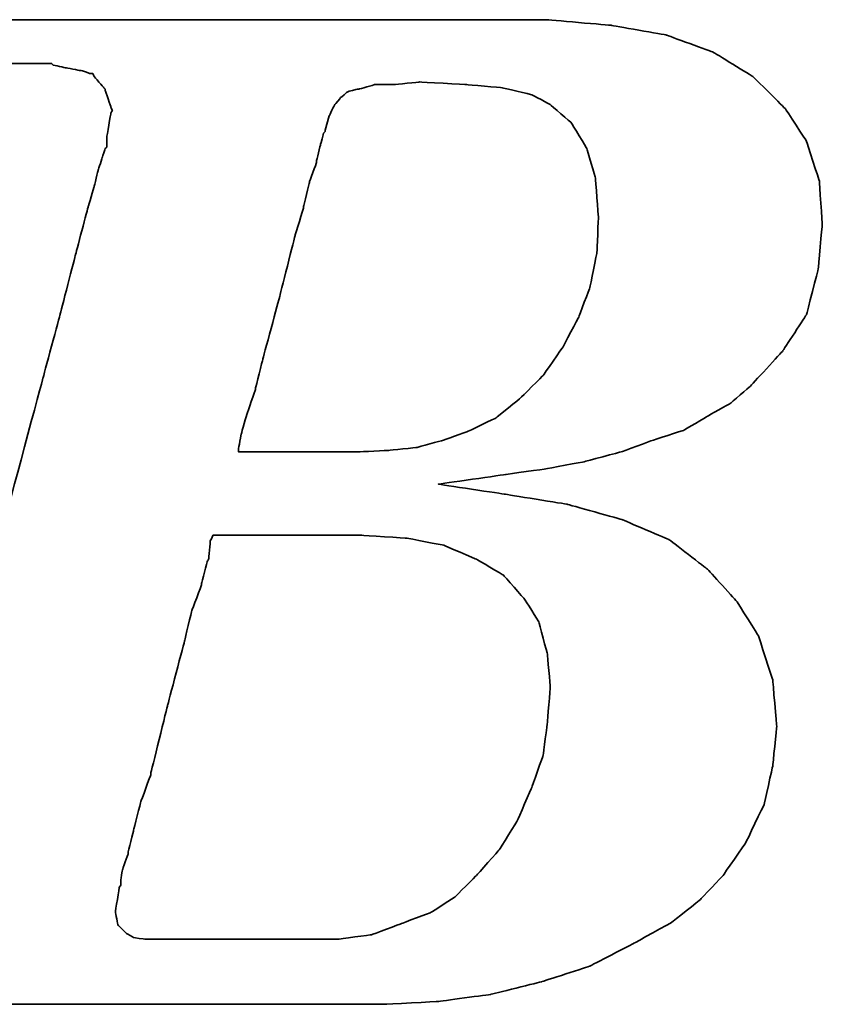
# Model space of a CAD drawing. Header units: millimetres. Extents: x -1108 to 3135, y -1596 to 860.
# Tile 308 of 649: x -768.69 to -764.88, y 100.12 to 104.8. Entities that reach past the tile are written whole.
import ezdxf

# ---------------------------------------------------------------- set-up
doc = ezdxf.new("R2010")
doc.units = ezdxf.units.MM
doc.layers.add('DIM', color=4, linetype='CONTINUOUS')
doc.layers.add('layer 1', color=7, linetype='CONTINUOUS')

# ---------------------------------------------------------------- blocks, each defined once
blk = doc.blocks.new('TBI MOTION logo(完整正式版)')
at = {"layer": 'layer 1', "color": 22, "lineweight": 35}
for points, knots in [([(-64.65375, -6.86375), (-64.65375, -6.86375), (-64.84375, -7.29625), (-64.84375, -7.29625), (-64.84375, -7.29625), (-64.84375, -7.29625), (-64.86875, -7.34375), (-64.86875, -7.34375), (-64.86875, -7.34375), (-64.86875, -7.34375), (-64.86875, -7.36875), (-64.86875, -7.36875), (-64.86875, -7.36875), (-64.86875, -7.36875), (-65.15375, -7.65375), (-65.15375, -7.65375), (-65.15375, -7.65375), (-65.15375, -7.65375), (-65.17875, -7.65375), (-65.17875, -7.65375), (-65.17875, -7.65375), (-65.17875, -7.65375), (-65.20375, -7.67875), (-65.20375, -7.67875), (-65.20375, -7.67875), (-65.20375, -7.67875), (-65.58875, -7.87125), (-65.58875, -7.87125), (-65.58875, -7.87125), (-65.58875, -7.87125), (-65.63375, -7.87125), (-65.63375, -7.87125), (-65.63375, -7.87125), (-65.63375, -7.87125), (-65.65875, -7.89375), (-65.65875, -7.89375), (-65.65875, -7.89375), (-65.65875, -7.89375), (-66.09375, -7.94375), (-66.09375, -7.94375), (-66.09375, -7.94375), (-66.09375, -7.94375), (-66.11375, -7.94375), (-66.11375, -7.94375), (-66.11375, -7.94375), (-66.11375, -7.94375), (-66.16375, -7.94375), (-66.16375, -7.94375), (-66.16375, -7.94375), (-66.16375, -7.94375), (-66.30875, -7.94375), (-66.30875, -7.94375), (-66.30875, -7.94375), (-66.30875, -7.94375), (-66.69375, -7.94375), (-66.69375, -7.94375), (-66.69375, -7.94375), (-66.69375, -7.94375), (-67.07375, -7.94375), (-67.07375, -7.94375), (-67.07375, -7.94375), (-67.07375, -7.94375), (-67.12375, -7.94375), (-67.12375, -7.94375), (-67.12375, -7.94375), (-67.12375, -7.94375), (-67.12375, -7.96625), (-67.12375, -7.96625), (-67.12375, -7.96625), (-67.12375, -7.96625), (-67.14875, -7.99125), (-67.14875, -7.99125), (-67.14875, -7.99125), (-67.14875, -7.99125), (-67.24375, -8.34875), (-67.24375, -8.34875), (-67.24375, -8.34875), (-67.24375, -8.34875), (-67.31375, -8.68625), (-67.31375, -8.68625), (-67.31375, -8.68625), (-67.31375, -8.68625), (-67.26875, -8.68625), (-67.26875, -8.68625), (-67.26875, -8.68625), (-67.26875, -8.68625), (-67.07375, -8.68625), (-67.07375, -8.68625), (-67.07375, -8.68625), (-67.07375, -8.68625), (-66.54875, -8.68625), (-66.54875, -8.68625), (-66.54875, -8.68625), (-66.54875, -8.68625), (-65.82625, -8.68625), (-65.82625, -8.68625), (-65.82625, -8.68625), (-65.82625, -8.68625), (-65.01375, -8.68625), (-65.01375, -8.68625), (-65.01375, -8.68625), (-65.01375, -8.68625), (-64.05375, -8.68625), (-64.05375, -8.68625), (-64.05375, -8.68625), (-64.05375, -8.68625), (-62.08375, -8.68625), (-62.08375, -8.68625), (-62.08375, -8.68625), (-62.08375, -8.68625), (-60.06875, -8.68625), (-60.06875, -8.68625), (-60.06875, -8.68625), (-60.06875, -8.68625), (-59.10875, -8.68625), (-59.10875, -8.68625), (-59.10875, -8.68625), (-59.10875, -8.68625), (-58.29375, -8.68625), (-58.29375, -8.68625), (-58.29375, -8.68625), (-58.29375, -8.68625), (-57.57375, -8.68625), (-57.57375, -8.68625), (-57.57375, -8.68625), (-57.57375, -8.68625), (-57.04875, -8.68625), (-57.04875, -8.68625), (-57.04875, -8.68625), (-57.04875, -8.68625), (-56.85375, -8.68625), (-56.85375, -8.68625), (-56.85375, -8.68625), (-56.85375, -8.68625), (-56.70875, -8.68625), (-56.70875, -8.68625), (-56.70875, -8.68625), (-56.70875, -8.68625), (-56.61375, -8.68625), (-56.61375, -8.68625), (-56.61375, -8.68625), (-56.61375, -8.68625), (-56.56875, -8.68625), (-56.56875, -8.68625), (-56.56875, -8.68625), (-56.56875, -8.68625), (-55.65375, -8.63875), (-55.65375, -8.63875), (-55.65375, -8.63875), (-55.65375, -8.63875), (-54.76875, -8.51875), (-54.76875, -8.51875), (-54.76875, -8.51875), (-54.76875, -8.51875), (-53.90375, -8.30375), (-53.90375, -8.30375), (-53.90375, -8.30375), (-53.90375, -8.30375), (-53.08875, -8.03875), (-53.08875, -8.03875), (-53.08875, -8.03875), (-53.08875, -8.03875), (-52.34375, -7.65375), (-52.34375, -7.65375), (-52.34375, -7.65375), (-52.34375, -7.65375), (-51.69875, -7.29625), (-51.69875, -7.29625), (-51.69875, -7.29625), (-51.69875, -7.29625), (-51.21875, -6.91125), (-51.21875, -6.91125), (-51.21875, -6.91125), (-51.21875, -6.91125), (-50.83375, -6.50375), (-50.83375, -6.50375), (-50.83375, -6.50375), (-50.83375, -6.50375), (-50.44875, -5.94875), (-50.44875, -5.94875), (-50.44875, -5.94875), (-50.44875, -5.94875), (-50.13875, -5.30375), (-50.13875, -5.30375), (-50.13875, -5.30375), (-50.13875, -5.30375), (-49.99375, -4.65375), (-49.99375, -4.65375), (-49.99375, -4.65375), (-49.99375, -4.65375), (-49.92375, -3.98375), (-49.92375, -3.98375), (-49.92375, -3.98375), (-49.92375, -3.98375), (-49.99375, -3.19374), (-49.99375, -3.19374), (-49.99375, -3.19374), (-49.99375, -3.19374), (-50.23374, -2.44874), (-50.23374, -2.44874), (-50.23374, -2.44874), (-50.23374, -2.44874), (-50.59375, -1.87374), (-50.59375, -1.87374), (-50.59375, -1.87374), (-50.59375, -1.87374), (-51.09875, -1.31874), (-51.09875, -1.31874), (-51.09875, -1.31874), (-51.09875, -1.31874), (-51.74375, -0.81875), (-51.74375, -0.81875), (-51.74375, -0.81875), (-51.74375, -0.81875), (-52.53875, -0.48125), (-52.53875, -0.48125), (-52.53875, -0.48125), (-52.53875, -0.48125), (-53.47375, -0.21875), (-53.47375, -0.21875), (-53.47375, -0.21875), (-53.47375, -0.21875), (-54.52875, -0.04874), (-54.52875, -0.04874), (-54.52875, -0.04874), (-54.52875, -0.04874), (-55.65375, 0.12125), (-55.65375, 0.12125), (-55.65375, 0.12125), (-55.65375, 0.12125), (-54.50375, 0.28624), (-54.50375, 0.28624), (-54.50375, 0.28624), (-54.50375, 0.28624), (-53.83375, 0.38124), (-53.83375, 0.38124), (-53.83375, 0.38124), (-53.83375, 0.38124), (-53.18375, 0.50125), (-53.18375, 0.50125), (-53.18375, 0.50125), (-53.18375, 0.50125), (-52.55875, 0.66874), (-52.55875, 0.66874), (-52.55875, 0.66874), (-52.55875, 0.66874), (-52.03375, 0.86124), (-52.03375, 0.86124), (-52.03375, 0.86124), (-52.03375, 0.86124), (-51.50374, 1.03124), (-51.50374, 1.03124), (-51.50374, 1.03124), (-51.50374, 1.03124), (-51.09875, 1.27125), (-51.09875, 1.27125), (-51.09875, 1.27125), (-51.09875, 1.27125), (-50.71375, 1.48624), (-50.71375, 1.48624), (-50.71375, 1.48624), (-50.71375, 1.48624), (-50.37625, 1.77625), (-50.37625, 1.77625), (-50.37625, 1.77625), (-50.37625, 1.77625), (-49.82375, 2.37625), (-49.82375, 2.37625), (-49.82375, 2.37625), (-49.82375, 2.37625), (-49.41875, 2.99625), (-49.41875, 2.99625), (-49.41875, 2.99625), (-49.41875, 2.99625), (-49.22375, 3.76625), (-49.22375, 3.76625), (-49.22375, 3.76625), (-49.22375, 3.76625), (-49.15375, 4.50874), (-49.15375, 4.50874), (-49.15375, 4.50874), (-49.15375, 4.50874), (-49.20375, 5.25125), (-49.20375, 5.25125), (-49.20375, 5.25125), (-49.20375, 5.25125), (-49.41875, 5.92625), (-49.41875, 5.92625), (-49.41875, 5.92625), (-49.41875, 5.92625), (-49.77875, 6.47625), (-49.77875, 6.47625), (-49.77875, 6.47625), (-49.77875, 6.47625), (-50.33125, 7.02624), (-50.33125, 7.02624), (-50.33125, 7.02624), (-50.33125, 7.02624), (-51.00125, 7.43625), (-51.00125, 7.43625), (-51.00125, 7.43625), (-51.00125, 7.43625), (-51.79375, 7.72625), (-51.79375, 7.72625), (-51.79375, 7.72625), (-51.79375, 7.72625), (-52.72875, 7.89124), (-52.72875, 7.89124), (-52.72875, 7.89124), (-52.72875, 7.89124), (-53.83375, 7.98625), (-53.83375, 7.98625), (-53.83375, 7.98625), (-53.83375, 7.98625), (-53.92875, 7.98625), (-53.92875, 7.98625), (-53.92875, 7.98625), (-53.92875, 7.98625), (-54.26375, 7.98625), (-54.26375, 7.98625), (-54.26375, 7.98625), (-54.26375, 7.98625), (-54.74375, 7.98625), (-54.74375, 7.98625), (-54.74375, 7.98625), (-54.74375, 7.98625), (-55.36875, 7.98625), (-55.36875, 7.98625), (-55.36875, 7.98625), (-55.36875, 7.98625), (-56.13375, 7.98625), (-56.13375, 7.98625), (-56.13375, 7.98625), (-56.13375, 7.98625), (-56.94875, 7.98625), (-56.94875, 7.98625), (-56.94875, 7.98625), (-56.94875, 7.98625), (-58.77625, 7.98625), (-58.77625, 7.98625), (-58.77625, 7.98625), (-58.77625, 7.98625), (-60.59875, 7.98625), (-60.59875, 7.98625), (-60.59875, 7.98625), (-60.59875, 7.98625), (-61.41375, 7.98625), (-61.41375, 7.98625), (-61.41375, 7.98625), (-61.41375, 7.98625), (-62.17875, 7.98625), (-62.17875, 7.98625), (-62.17875, 7.98625), (-62.17875, 7.98625), (-62.80375, 7.98625), (-62.80375, 7.98625), (-62.80375, 7.98625), (-62.80375, 7.98625), (-63.30625, 7.98625), (-63.30625, 7.98625), (-63.30625, 7.98625), (-63.30625, 7.98625), (-63.57375, 7.98625), (-63.57375, 7.98625), (-63.57375, 7.98625), (-63.57375, 7.98625), (-63.57375, 7.96375), (-63.57375, 7.96375), (-63.57375, 7.96375), (-63.57375, 7.96375), (-63.59875, 7.94125), (-63.59875, 7.94125), (-63.59875, 7.94125), (-63.59875, 7.94125), (-63.69375, 7.55625), (-63.69375, 7.55625), (-63.69375, 7.55625), (-63.69375, 7.55625), (-63.76375, 7.24624), (-63.76375, 7.24624), (-63.76375, 7.24624), (-63.76375, 7.24624), (-63.23875, 7.24624), (-63.23875, 7.24624), (-63.23875, 7.24624), (-63.23875, 7.24624), (-62.75875, 7.24624), (-62.75875, 7.24624), (-62.75875, 7.24624), (-62.75875, 7.24624), (-62.61125, 7.24624), (-62.61125, 7.24624), (-62.61125, 7.24624), (-62.61125, 7.24624), (-62.56625, 7.24624), (-62.56625, 7.24624), (-62.56625, 7.24624), (-62.56625, 7.24624), (-62.22875, 7.24624), (-62.22875, 7.24624), (-62.22875, 7.24624), (-62.22875, 7.24624), (-62.20375, 7.24624), (-62.20375, 7.24624), (-62.20375, 7.24624), (-62.20375, 7.24624), (-62.17875, 7.21875), (-62.17875, 7.21875), (-62.17875, 7.21875), (-62.17875, 7.21875), (-61.96375, 7.17125), (-61.96375, 7.17125), (-61.96375, 7.17125), (-61.96375, 7.17125), (-61.72375, 7.12624), (-61.72375, 7.12624), (-61.72375, 7.12624), (-61.72375, 7.12624), (-61.70375, 7.12624), (-61.70375, 7.12624), (-61.70375, 7.12624), (-61.70375, 7.12624), (-61.55875, 7.07624), (-61.55875, 7.07624), (-61.55875, 7.07624), (-61.55875, 7.07624), (-61.50875, 7.07624), (-61.50875, 7.07624), (-61.50875, 7.07624), (-61.50875, 7.07624), (-61.48375, 7.02624), (-61.48375, 7.02624), (-61.48375, 7.02624), (-61.48375, 7.02624), (-61.31875, 6.83375), (-61.31875, 6.83375), (-61.31875, 6.83375), (-61.31875, 6.83375), (-61.29375, 6.81125), (-61.29375, 6.81125), (-61.29375, 6.81125), (-61.29375, 6.81125), (-61.29375, 6.78625), (-61.29375, 6.78625), (-61.29375, 6.78625), (-61.29375, 6.78625), (-61.19875, 6.50124), (-61.19875, 6.50124), (-61.19875, 6.50124), (-61.19875, 6.50124), (-61.17375, 6.45124), (-61.17375, 6.45124), (-61.17375, 6.45124), (-61.17375, 6.45124), (-61.19875, 6.40625), (-61.19875, 6.40625), (-61.19875, 6.40625), (-61.19875, 6.40625), (-61.26875, 5.99624), (-61.26875, 5.99624), (-61.26875, 5.99624), (-61.26875, 5.99624), (-61.26875, 5.85125), (-61.26875, 5.85125), (-61.26875, 5.85125), (-61.26875, 5.85125), (-61.26875, 5.82625), (-61.26875, 5.82625), (-61.26875, 5.82625), (-61.26875, 5.82625), (-61.29375, 5.80625), (-61.29375, 5.80625), (-61.29375, 5.80625), (-61.29375, 5.80625), (-61.34125, 5.66125), (-61.34125, 5.66125), (-61.34125, 5.66125), (-61.34125, 5.66125), (-61.41375, 5.44625), (-61.41375, 5.44625), (-61.41375, 5.44625), (-61.41375, 5.44625), (-61.48375, 5.15625), (-61.48375, 5.15625), (-61.48375, 5.15625), (-61.48375, 5.15625), (-61.58375, 4.82124), (-61.58375, 4.82124), (-61.58375, 4.82124), (-61.58375, 4.82124), (-61.79875, 4.00375), (-61.79875, 4.00375), (-61.79875, 4.00375), (-61.79875, 4.00375), (-62.05875, 2.99625), (-62.05875, 2.99625), (-62.05875, 2.99625), (-62.05875, 2.99625), (-62.34875, 1.91625), (-62.34875, 1.91625), (-62.34875, 1.91625), (-62.34875, 1.91625), (-62.97375, -0.41124), (-62.97375, -0.41124), (-62.97375, -0.41124), (-62.97375, -0.41124), (-63.59875, -2.75875), (-63.59875, -2.75875), (-63.59875, -2.75875), (-63.59875, -2.75875), (-63.88375, -3.86374), (-63.88375, -3.86374), (-63.88375, -3.86374), (-63.88375, -3.86374), (-64.14875, -4.82374), (-64.14875, -4.82374), (-64.14875, -4.82374), (-64.14875, -4.82374), (-64.36375, -5.64125), (-64.36375, -5.64125), (-64.36375, -5.64125), (-64.36375, -5.64125), (-64.43625, -5.97625), (-64.43625, -5.97625), (-64.43625, -5.97625), (-64.43625, -5.97625), (-64.50875, -6.28625), (-64.50875, -6.28625), (-64.50875, -6.28625), (-64.50875, -6.28625), (-64.50875, -6.30875), (-64.50875, -6.30875), (-64.50875, -6.30875), (-64.50875, -6.30875), (-64.57875, -6.50375), (-64.57875, -6.50375), (-64.57875, -6.50375), (-64.57875, -6.50375), (-64.62875, -6.69625), (-64.62875, -6.69625), (-64.62875, -6.69625), (-64.62875, -6.69625), (-64.62875, -6.76875), (-64.62875, -6.76875), (-64.62875, -6.76875), (-64.62875, -6.76875), (-64.62875, -6.81375), (-64.62875, -6.81375), (-64.62875, -6.81375), (-64.62875, -6.81375), (-64.62875, -6.83875), (-64.62875, -6.83875), (-64.62875, -6.83875), (-64.62875, -6.83875), (-64.65375, -6.86375), (-64.65375, -6.86375)], [0, 0, 0, 0, 0.00719424, 0.00719424, 0.00719424, 0.00719425, 0.01438849, 0.01438849, 0.01438849, 0.0143885, 0.02158273, 0.02158273, 0.02158273, 0.02158274, 0.02877698, 0.02877698, 0.02877698, 0.02877699, 0.03597122, 0.03597122, 0.03597122, 0.03597123, 0.04316547, 0.04316547, 0.04316547, 0.04316548, 0.05035971, 0.05035971, 0.05035971, 0.05035972, 0.05755396, 0.05755396, 0.05755396, 0.05755397, 0.0647482, 0.0647482, 0.0647482, 0.06474821, 0.07194245, 0.07194245, 0.07194245, 0.07194246, 0.07913669, 0.07913669, 0.07913669, 0.0791367, 0.08633094, 0.08633094, 0.08633094, 0.08633095, 0.09352518, 0.09352518, 0.09352518, 0.09352519, 0.10071942, 0.10071942, 0.10071942, 0.10071943, 0.10791367, 0.10791367, 0.10791367, 0.10791368, 0.11510791, 0.11510791, 0.11510791, 0.11510792, 0.12230216, 0.12230216, 0.12230216, 0.12230217, 0.1294964, 0.1294964, 0.1294964, 0.12949641, 0.13669065, 0.13669065, 0.13669065, 0.13669066, 0.14388489, 0.14388489, 0.14388489, 0.1438849, 0.15107914, 0.15107914, 0.15107914, 0.15107915, 0.15827338, 0.15827338, 0.15827338, 0.15827339, 0.16546763, 0.16546763, 0.16546763, 0.16546764, 0.17266187, 0.17266187, 0.17266187, 0.17266188, 0.17985612, 0.17985612, 0.17985612, 0.17985613, 0.18705036, 0.18705036, 0.18705036, 0.18705037, 0.1942446, 0.1942446, 0.1942446, 0.19424461, 0.20143885, 0.20143885, 0.20143885, 0.20143886, 0.20863309, 0.20863309, 0.20863309, 0.2086331, 0.21582734, 0.21582734, 0.21582734, 0.21582735, 0.22302158, 0.22302158, 0.22302158, 0.22302159, 0.23021583, 0.23021583, 0.23021583, 0.23021584, 0.23741007, 0.23741007, 0.23741007, 0.23741008, 0.24460432, 0.24460432, 0.24460432, 0.24460433, 0.25179856, 0.25179856, 0.25179856, 0.25179857, 0.25899281, 0.25899281, 0.25899281, 0.25899282, 0.26618705, 0.26618705, 0.26618705, 0.26618706, 0.27338129, 0.27338129, 0.27338129, 0.2733813, 0.28057554, 0.28057554, 0.28057554, 0.28057555, 0.28776978, 0.28776978, 0.28776978, 0.28776979, 0.29496403, 0.29496403, 0.29496403, 0.29496404, 0.30215827, 0.30215827, 0.30215827, 0.30215828, 0.30935252, 0.30935252, 0.30935252, 0.30935253, 0.31654676, 0.31654676, 0.31654676, 0.31654677, 0.32374101, 0.32374101, 0.32374101, 0.32374102, 0.33093525, 0.33093525, 0.33093525, 0.33093526, 0.3381295, 0.3381295, 0.3381295, 0.33812951, 0.34532374, 0.34532374, 0.34532374, 0.34532375, 0.35251799, 0.35251799, 0.35251799, 0.352518, 0.35971223, 0.35971223, 0.35971223, 0.35971224, 0.36690647, 0.36690647, 0.36690647, 0.36690648, 0.37410072, 0.37410072, 0.37410072, 0.37410073, 0.38129496, 0.38129496, 0.38129496, 0.38129497, 0.38848921, 0.38848921, 0.38848921, 0.38848922, 0.39568345, 0.39568345, 0.39568345, 0.39568346, 0.4028777, 0.4028777, 0.4028777, 0.40287771, 0.41007194, 0.41007194, 0.41007194, 0.41007195, 0.41726619, 0.41726619, 0.41726619, 0.4172662, 0.42446043, 0.42446043, 0.42446043, 0.42446044, 0.43165468, 0.43165468, 0.43165468, 0.43165469, 0.43884892, 0.43884892, 0.43884892, 0.43884893, 0.44604317, 0.44604317, 0.44604317, 0.44604318, 0.45323741, 0.45323741, 0.45323741, 0.45323742, 0.46043165, 0.46043165, 0.46043165, 0.46043166, 0.4676259, 0.4676259, 0.4676259, 0.46762591, 0.47482014, 0.47482014, 0.47482014, 0.47482015, 0.48201439, 0.48201439, 0.48201439, 0.4820144, 0.48920863, 0.48920863, 0.48920863, 0.48920864, 0.49640288, 0.49640288, 0.49640288, 0.49640289, 0.50359712, 0.50359712, 0.50359712, 0.50359713, 0.51079137, 0.51079137, 0.51079137, 0.51079138, 0.51798561, 0.51798561, 0.51798561, 0.51798562, 0.52517986, 0.52517986, 0.52517986, 0.52517987, 0.5323741, 0.5323741, 0.5323741, 0.53237411, 0.53956835, 0.53956835, 0.53956835, 0.53956836, 0.54676259, 0.54676259, 0.54676259, 0.5467626, 0.55395683, 0.55395683, 0.55395683, 0.55395684, 0.56115108, 0.56115108, 0.56115108, 0.56115109, 0.56834532, 0.56834532, 0.56834532, 0.56834533, 0.57553957, 0.57553957, 0.57553957, 0.57553958, 0.58273381, 0.58273381, 0.58273381, 0.58273382, 0.58992806, 0.58992806, 0.58992806, 0.58992807, 0.5971223, 0.5971223, 0.5971223, 0.59712231, 0.60431655, 0.60431655, 0.60431655, 0.60431656, 0.61151079, 0.61151079, 0.61151079, 0.6115108, 0.61870504, 0.61870504, 0.61870504, 0.61870505, 0.62589928, 0.62589928, 0.62589928, 0.62589929, 0.63309353, 0.63309353, 0.63309353, 0.63309354, 0.64028777, 0.64028777, 0.64028777, 0.64028778, 0.64748201, 0.64748201, 0.64748201, 0.64748202, 0.65467626, 0.65467626, 0.65467626, 0.65467627, 0.6618705, 0.6618705, 0.6618705, 0.66187051, 0.66906475, 0.66906475, 0.66906475, 0.66906476, 0.67625899, 0.67625899, 0.67625899, 0.676259, 0.68345324, 0.68345324, 0.68345324, 0.68345325, 0.69064748, 0.69064748, 0.69064748, 0.69064749, 0.69784173, 0.69784173, 0.69784173, 0.69784174, 0.70503597, 0.70503597, 0.70503597, 0.70503598, 0.71223022, 0.71223022, 0.71223022, 0.71223023, 0.71942446, 0.71942446, 0.71942446, 0.71942447, 0.72661871, 0.72661871, 0.72661871, 0.72661872, 0.73381295, 0.73381295, 0.73381295, 0.73381296, 0.74100719, 0.74100719, 0.74100719, 0.7410072, 0.74820144, 0.74820144, 0.74820144, 0.74820145, 0.75539568, 0.75539568, 0.75539568, 0.75539569, 0.76258993, 0.76258993, 0.76258993, 0.76258994, 0.76978417, 0.76978417, 0.76978417, 0.76978418, 0.77697842, 0.77697842, 0.77697842, 0.77697843, 0.78417266, 0.78417266, 0.78417266, 0.78417267, 0.79136691, 0.79136691, 0.79136691, 0.79136692, 0.79856115, 0.79856115, 0.79856115, 0.79856116, 0.8057554, 0.8057554, 0.8057554, 0.80575541, 0.81294964, 0.81294964, 0.81294964, 0.81294965, 0.82014388, 0.82014388, 0.82014388, 0.82014389, 0.82733813, 0.82733813, 0.82733813, 0.82733814, 0.83453237, 0.83453237, 0.83453237, 0.83453238, 0.84172662, 0.84172662, 0.84172662, 0.84172663, 0.84892086, 0.84892086, 0.84892086, 0.84892087, 0.85611511, 0.85611511, 0.85611511, 0.85611512, 0.86330935, 0.86330935, 0.86330935, 0.86330936, 0.8705036, 0.8705036, 0.8705036, 0.87050361, 0.87769784, 0.87769784, 0.87769784, 0.87769785, 0.88489209, 0.88489209, 0.88489209, 0.8848921, 0.89208633, 0.89208633, 0.89208633, 0.89208634, 0.89928058, 0.89928058, 0.89928058, 0.89928059, 0.90647482, 0.90647482, 0.90647482, 0.90647483, 0.91366906, 0.91366906, 0.91366906, 0.91366907, 0.92086331, 0.92086331, 0.92086331, 0.92086332, 0.92805755, 0.92805755, 0.92805755, 0.92805756, 0.9352518, 0.9352518, 0.9352518, 0.93525181, 0.94244604, 0.94244604, 0.94244604, 0.94244605, 0.94964029, 0.94964029, 0.94964029, 0.9496403, 0.95683453, 0.95683453, 0.95683453, 0.95683454, 0.96402878, 0.96402878, 0.96402878, 0.96402879, 0.97122302, 0.97122302, 0.97122302, 0.97122303, 0.97841727, 0.97841727, 0.97841727, 0.97841728, 0.98561151, 0.98561151, 0.98561151, 0.98561152, 0.99280576, 0.99280576, 0.99280576, 0.99280577, 1, 1, 1, 1]), ([(-57.50375, 6.35625), (-57.50375, 6.35625), (-57.57375, 6.11625), (-57.57375, 6.11625), (-57.57375, 6.11625), (-57.57375, 6.11625), (-57.57375, 6.09125), (-57.57375, 6.09125), (-57.57375, 6.09125), (-57.57375, 6.09125), (-57.59875, 6.06625), (-57.59875, 6.06625), (-57.59875, 6.06625), (-57.59875, 6.06625), (-57.64875, 5.87625), (-57.64875, 5.87625), (-57.64875, 5.87625), (-57.64875, 5.87625), (-57.71875, 5.58875), (-57.71875, 5.58875), (-57.71875, 5.58875), (-57.71875, 5.58875), (-57.71875, 5.56625), (-57.71875, 5.56625), (-57.71875, 5.56625), (-57.71875, 5.56625), (-57.83875, 5.23125), (-57.83875, 5.23125), (-57.83875, 5.23125), (-57.83875, 5.23125), (-57.93625, 4.82124), (-57.93625, 4.82124), (-57.93625, 4.82124), (-57.93625, 4.82124), (-57.93625, 4.79624), (-57.93625, 4.79624), (-57.93625, 4.79624), (-57.93625, 4.79624), (-58.07875, 4.34125), (-58.07875, 4.34125), (-58.07875, 4.34125), (-58.07875, 4.34125), (-58.34375, 3.28625), (-58.34375, 3.28625), (-58.34375, 3.28625), (-58.34375, 3.28625), (-58.62875, 2.23124), (-58.62875, 2.23124), (-58.62875, 2.23124), (-58.62875, 2.23124), (-58.74875, 1.75125), (-58.74875, 1.75125), (-58.74875, 1.75125), (-58.74875, 1.75125), (-58.74875, 1.72625), (-58.74875, 1.72625), (-58.74875, 1.72625), (-58.74875, 1.72625), (-58.89375, 1.31625), (-58.89375, 1.31625), (-58.89375, 1.31625), (-58.89375, 1.31625), (-58.98875, 0.98124), (-58.98875, 0.98124), (-58.98875, 0.98124), (-58.98875, 0.98124), (-59.03875, 0.71625), (-59.03875, 0.71625), (-59.03875, 0.71625), (-59.03875, 0.71625), (-59.03875, 0.66874), (-59.03875, 0.66874), (-59.03875, 0.66874), (-59.03875, 0.66874), (-58.91875, 0.66874), (-58.91875, 0.66874), (-58.91875, 0.66874), (-58.91875, 0.66874), (-58.53375, 0.66874), (-58.53375, 0.66874), (-58.53375, 0.66874), (-58.53375, 0.66874), (-58.10375, 0.66874), (-58.10375, 0.66874), (-58.10375, 0.66874), (-58.10375, 0.66874), (-57.66875, 0.66874), (-57.66875, 0.66874), (-57.66875, 0.66874), (-57.66875, 0.66874), (-57.33375, 0.66874), (-57.33375, 0.66874), (-57.33375, 0.66874), (-57.33375, 0.66874), (-57.09375, 0.66874), (-57.09375, 0.66874), (-57.09375, 0.66874), (-57.09375, 0.66874), (-56.99875, 0.66874), (-56.99875, 0.66874), (-56.99875, 0.66874), (-56.99875, 0.66874), (-56.49375, 0.69374), (-56.49375, 0.69374), (-56.49375, 0.69374), (-56.49375, 0.69374), (-56.01375, 0.74374), (-56.01375, 0.74374), (-56.01375, 0.74374), (-56.01375, 0.74374), (-55.58375, 0.86124), (-55.58375, 0.86124), (-55.58375, 0.86124), (-55.58375, 0.86124), (-55.17375, 1.00624), (-55.17375, 1.00624), (-55.17375, 1.00624), (-55.17375, 1.00624), (-54.67375, 1.24625), (-54.67375, 1.24625), (-54.67375, 1.24625), (-54.67375, 1.24625), (-54.26375, 1.58124), (-54.26375, 1.58124), (-54.26375, 1.58124), (-54.26375, 1.58124), (-53.87875, 1.96374), (-53.87875, 1.96374), (-53.87875, 1.96374), (-53.87875, 1.96374), (-53.54375, 2.44625), (-53.54375, 2.44625), (-53.54375, 2.44625), (-53.54375, 2.44625), (-53.27875, 2.95125), (-53.27875, 2.95125), (-53.27875, 2.95125), (-53.27875, 2.95125), (-53.08875, 3.45124), (-53.08875, 3.45124), (-53.08875, 3.45124), (-53.08875, 3.45124), (-52.96875, 4.05124), (-52.96875, 4.05124), (-52.96875, 4.05124), (-52.96875, 4.05124), (-52.94375, 4.65125), (-52.94375, 4.65125), (-52.94375, 4.65125), (-52.94375, 4.65125), (-52.99375, 5.30125), (-52.99375, 5.30125), (-52.99375, 5.30125), (-52.99375, 5.30125), (-53.13875, 5.80625), (-53.13875, 5.80625), (-53.13875, 5.80625), (-53.13875, 5.80625), (-53.39875, 6.23625), (-53.39875, 6.23625), (-53.39875, 6.23625), (-53.39875, 6.23625), (-53.75875, 6.54875), (-53.75875, 6.54875), (-53.75875, 6.54875), (-53.75875, 6.54875), (-54.07375, 6.71625), (-54.07375, 6.71625), (-54.07375, 6.71625), (-54.07375, 6.71625), (-54.57375, 6.83375), (-54.57375, 6.83375), (-54.57375, 6.83375), (-54.57375, 6.83375), (-55.17375, 6.88625), (-55.17375, 6.88625), (-55.17375, 6.88625), (-55.17375, 6.88625), (-55.96875, 6.93125), (-55.96875, 6.93125), (-55.96875, 6.93125), (-55.96875, 6.93125), (-56.39875, 6.88625), (-56.39875, 6.88625), (-56.39875, 6.88625), (-56.39875, 6.88625), (-56.42125, 6.88625), (-56.42125, 6.88625), (-56.42125, 6.88625), (-56.42125, 6.88625), (-56.73375, 6.88625), (-56.73375, 6.88625), (-56.73375, 6.88625), (-56.73375, 6.88625), (-56.99875, 6.81125), (-56.99875, 6.81125), (-56.99875, 6.81125), (-56.99875, 6.81125), (-57.02375, 6.81125), (-57.02375, 6.81125), (-57.02375, 6.81125), (-57.02375, 6.81125), (-57.18875, 6.76625), (-57.18875, 6.76625), (-57.18875, 6.76625), (-57.18875, 6.76625), (-57.30875, 6.66625), (-57.30875, 6.66625), (-57.30875, 6.66625), (-57.30875, 6.66625), (-57.40875, 6.54875), (-57.40875, 6.54875), (-57.40875, 6.54875), (-57.40875, 6.54875), (-57.50375, 6.35625), (-57.50375, 6.35625)], [0, 0, 0, 0, 0.01851852, 0.01851852, 0.01851852, 0.01851853, 0.03703704, 0.03703704, 0.03703704, 0.03703705, 0.05555556, 0.05555556, 0.05555556, 0.05555557, 0.07407407, 0.07407407, 0.07407407, 0.07407408, 0.09259259, 0.09259259, 0.09259259, 0.0925926, 0.11111111, 0.11111111, 0.11111111, 0.11111112, 0.12962963, 0.12962963, 0.12962963, 0.12962964, 0.14814815, 0.14814815, 0.14814815, 0.14814816, 0.16666667, 0.16666667, 0.16666667, 0.16666668, 0.18518519, 0.18518519, 0.18518519, 0.1851852, 0.2037037, 0.2037037, 0.2037037, 0.20370371, 0.22222222, 0.22222222, 0.22222222, 0.22222223, 0.24074074, 0.24074074, 0.24074074, 0.24074075, 0.25925926, 0.25925926, 0.25925926, 0.25925927, 0.27777778, 0.27777778, 0.27777778, 0.27777779, 0.2962963, 0.2962963, 0.2962963, 0.29629631, 0.31481481, 0.31481481, 0.31481481, 0.31481482, 0.33333333, 0.33333333, 0.33333333, 0.33333334, 0.35185185, 0.35185185, 0.35185185, 0.35185186, 0.37037037, 0.37037037, 0.37037037, 0.37037038, 0.38888889, 0.38888889, 0.38888889, 0.3888889, 0.40740741, 0.40740741, 0.40740741, 0.40740742, 0.42592593, 0.42592593, 0.42592593, 0.42592594, 0.44444444, 0.44444444, 0.44444444, 0.44444445, 0.46296296, 0.46296296, 0.46296296, 0.46296297, 0.48148148, 0.48148148, 0.48148148, 0.48148149, 0.5, 0.5, 0.5, 0.50000001, 0.51851852, 0.51851852, 0.51851852, 0.51851853, 0.53703704, 0.53703704, 0.53703704, 0.53703705, 0.55555556, 0.55555556, 0.55555556, 0.55555557, 0.57407407, 0.57407407, 0.57407407, 0.57407408, 0.59259259, 0.59259259, 0.59259259, 0.5925926, 0.61111111, 0.61111111, 0.61111111, 0.61111112, 0.62962963, 0.62962963, 0.62962963, 0.62962964, 0.64814815, 0.64814815, 0.64814815, 0.64814816, 0.66666667, 0.66666667, 0.66666667, 0.66666668, 0.68518519, 0.68518519, 0.68518519, 0.6851852, 0.7037037, 0.7037037, 0.7037037, 0.70370371, 0.72222222, 0.72222222, 0.72222222, 0.72222223, 0.74074074, 0.74074074, 0.74074074, 0.74074075, 0.75925926, 0.75925926, 0.75925926, 0.75925927, 0.77777778, 0.77777778, 0.77777778, 0.77777779, 0.7962963, 0.7962963, 0.7962963, 0.79629631, 0.81481481, 0.81481481, 0.81481481, 0.81481482, 0.83333333, 0.83333333, 0.83333333, 0.83333334, 0.85185185, 0.85185185, 0.85185185, 0.85185186, 0.87037037, 0.87037037, 0.87037037, 0.87037038, 0.88888889, 0.88888889, 0.88888889, 0.8888889, 0.90740741, 0.90740741, 0.90740741, 0.90740742, 0.92592593, 0.92592593, 0.92592593, 0.92592594, 0.94444444, 0.94444444, 0.94444444, 0.94444445, 0.96296296, 0.96296296, 0.96296296, 0.96296297, 0.98148148, 0.98148148, 0.98148148, 0.98148149, 1, 1, 1, 1]), ([(-61.03125, -6.57375), (-61.03125, -6.57375), (-61.03125, -6.67125), (-61.03125, -6.67125), (-61.03125, -6.67125), (-61.03125, -6.67125), (-61.05375, -6.69625), (-61.05375, -6.69625), (-61.05375, -6.69625), (-61.05375, -6.69625), (-61.12375, -7.12875), (-61.12375, -7.12875), (-61.12375, -7.12875), (-61.12375, -7.12875), (-61.07875, -7.34375), (-61.07875, -7.34375), (-61.07875, -7.34375), (-61.07875, -7.34375), (-60.93375, -7.48875), (-60.93375, -7.48875), (-60.93375, -7.48875), (-60.93375, -7.48875), (-60.81375, -7.55625), (-60.81375, -7.55625), (-60.81375, -7.55625), (-60.81375, -7.55625), (-60.62375, -7.58375), (-60.62375, -7.58375), (-60.62375, -7.58375), (-60.62375, -7.58375), (-60.30875, -7.58375), (-60.30875, -7.58375), (-60.30875, -7.58375), (-60.30875, -7.58375), (-59.97375, -7.58375), (-59.97375, -7.58375), (-59.97375, -7.58375), (-59.97375, -7.58375), (-59.87875, -7.58375), (-59.87875, -7.58375), (-59.87875, -7.58375), (-59.87875, -7.58375), (-59.63625, -7.58375), (-59.63625, -7.58375), (-59.63625, -7.58375), (-59.63625, -7.58375), (-58.96875, -7.58375), (-58.96875, -7.58375), (-58.96875, -7.58375), (-58.96875, -7.58375), (-58.29375, -7.58375), (-58.29375, -7.58375), (-58.29375, -7.58375), (-58.29375, -7.58375), (-58.05375, -7.58375), (-58.05375, -7.58375), (-58.05375, -7.58375), (-58.05375, -7.58375), (-57.98375, -7.58375), (-57.98375, -7.58375), (-57.98375, -7.58375), (-57.98375, -7.58375), (-57.35875, -7.58375), (-57.35875, -7.58375), (-57.35875, -7.58375), (-57.35875, -7.58375), (-56.78375, -7.50875), (-56.78375, -7.50875), (-56.78375, -7.50875), (-56.78375, -7.50875), (-56.27875, -7.31875), (-56.27875, -7.31875), (-56.27875, -7.31875), (-56.27875, -7.31875), (-55.77375, -7.12875), (-55.77375, -7.12875), (-55.77375, -7.12875), (-55.77375, -7.12875), (-55.36875, -6.86375), (-55.36875, -6.86375), (-55.36875, -6.86375), (-55.36875, -6.86375), (-55.00875, -6.50375), (-55.00875, -6.50375), (-55.00875, -6.50375), (-55.00875, -6.50375), (-54.62375, -6.06875), (-54.62375, -6.06875), (-54.62375, -6.06875), (-54.62375, -6.06875), (-54.31375, -5.56875), (-54.31375, -5.56875), (-54.31375, -5.56875), (-54.31375, -5.56875), (-54.07375, -5.01625), (-54.07375, -5.01625), (-54.07375, -5.01625), (-54.07375, -5.01625), (-53.87875, -4.46374), (-53.87875, -4.46374), (-53.87875, -4.46374), (-53.87875, -4.46374), (-53.80875, -3.91375), (-53.80875, -3.91375), (-53.80875, -3.91375), (-53.80875, -3.91375), (-53.75875, -3.31375), (-53.75875, -3.31375), (-53.75875, -3.31375), (-53.75875, -3.31375), (-53.80875, -2.75875), (-53.80875, -2.75875), (-53.80875, -2.75875), (-53.80875, -2.75875), (-53.95375, -2.20875), (-53.95375, -2.20875), (-53.95375, -2.20875), (-53.95375, -2.20875), (-54.19375, -1.82625), (-54.19375, -1.82625), (-54.19375, -1.82625), (-54.19375, -1.82625), (-54.55375, -1.41875), (-54.55375, -1.41875), (-54.55375, -1.41875), (-54.55375, -1.41875), (-55.00875, -1.15125), (-55.00875, -1.15125), (-55.00875, -1.15125), (-55.00875, -1.15125), (-55.56125, -0.91375), (-55.56125, -0.91375), (-55.56125, -0.91375), (-55.56125, -0.91375), (-56.18125, -0.79375), (-56.18125, -0.79375), (-56.18125, -0.79375), (-56.18125, -0.79375), (-56.94875, -0.74374), (-56.94875, -0.74374), (-56.94875, -0.74374), (-56.94875, -0.74374), (-56.99875, -0.74374), (-56.99875, -0.74374), (-56.99875, -0.74374), (-56.99875, -0.74374), (-57.09375, -0.74374), (-57.09375, -0.74374), (-57.09375, -0.74374), (-57.09375, -0.74374), (-57.38375, -0.74374), (-57.38375, -0.74374), (-57.38375, -0.74374), (-57.38375, -0.74374), (-57.76875, -0.74374), (-57.76875, -0.74374), (-57.76875, -0.74374), (-57.76875, -0.74374), (-58.24625, -0.74374), (-58.24625, -0.74374), (-58.24625, -0.74374), (-58.24625, -0.74374), (-58.72875, -0.74374), (-58.72875, -0.74374), (-58.72875, -0.74374), (-58.72875, -0.74374), (-59.20875, -0.74374), (-59.20875, -0.74374), (-59.20875, -0.74374), (-59.20875, -0.74374), (-59.46875, -0.74374), (-59.46875, -0.74374), (-59.46875, -0.74374), (-59.46875, -0.74374), (-59.51625, -0.83875), (-59.51625, -0.83875), (-59.51625, -0.83875), (-59.51625, -0.83875), (-59.54375, -1.15125), (-59.54375, -1.15125), (-59.54375, -1.15125), (-59.54375, -1.15125), (-59.56375, -1.17874), (-59.56375, -1.17874), (-59.56375, -1.17874), (-59.56375, -1.17874), (-59.66375, -1.55875), (-59.66375, -1.55875), (-59.66375, -1.55875), (-59.66375, -1.55875), (-59.66375, -1.58375), (-59.66375, -1.58375), (-59.66375, -1.58375), (-59.66375, -1.58375), (-59.82875, -2.01874), (-59.82875, -2.01874), (-59.82875, -2.01874), (-59.82875, -2.01874), (-59.94875, -2.52125), (-59.94875, -2.52125), (-59.94875, -2.52125), (-59.94875, -2.52125), (-60.23875, -3.62375), (-60.23875, -3.62375), (-60.23875, -3.62375), (-60.23875, -3.62375), (-60.52375, -4.77624), (-60.52375, -4.77624), (-60.52375, -4.77624), (-60.52375, -4.77624), (-60.52375, -4.79874), (-60.52375, -4.79874), (-60.52375, -4.79874), (-60.52375, -4.79874), (-60.69125, -5.25375), (-60.69125, -5.25375), (-60.69125, -5.25375), (-60.69125, -5.25375), (-60.81375, -5.73625), (-60.81375, -5.73625), (-60.81375, -5.73625), (-60.81375, -5.73625), (-60.90875, -6.11875), (-60.90875, -6.11875), (-60.90875, -6.11875), (-60.90875, -6.11875), (-60.90875, -6.14375), (-60.90875, -6.14375), (-60.90875, -6.14375), (-60.90875, -6.14375), (-61.00375, -6.40875), (-61.00375, -6.40875), (-61.00375, -6.40875), (-61.00375, -6.40875), (-61.03125, -6.57375), (-61.03125, -6.57375)], [0, 0, 0, 0, 0.01694915, 0.01694915, 0.01694915, 0.01694916, 0.03389831, 0.03389831, 0.03389831, 0.03389832, 0.05084746, 0.05084746, 0.05084746, 0.05084747, 0.06779661, 0.06779661, 0.06779661, 0.06779662, 0.08474576, 0.08474576, 0.08474576, 0.08474577, 0.10169492, 0.10169492, 0.10169492, 0.10169493, 0.11864407, 0.11864407, 0.11864407, 0.11864408, 0.13559322, 0.13559322, 0.13559322, 0.13559323, 0.15254237, 0.15254237, 0.15254237, 0.15254238, 0.16949153, 0.16949153, 0.16949153, 0.16949154, 0.18644068, 0.18644068, 0.18644068, 0.18644069, 0.20338983, 0.20338983, 0.20338983, 0.20338984, 0.22033898, 0.22033898, 0.22033898, 0.22033899, 0.23728814, 0.23728814, 0.23728814, 0.23728815, 0.25423729, 0.25423729, 0.25423729, 0.2542373, 0.27118644, 0.27118644, 0.27118644, 0.27118645, 0.28813559, 0.28813559, 0.28813559, 0.2881356, 0.30508475, 0.30508475, 0.30508475, 0.30508476, 0.3220339, 0.3220339, 0.3220339, 0.32203391, 0.33898305, 0.33898305, 0.33898305, 0.33898306, 0.3559322, 0.3559322, 0.3559322, 0.35593221, 0.37288136, 0.37288136, 0.37288136, 0.37288137, 0.38983051, 0.38983051, 0.38983051, 0.38983052, 0.40677966, 0.40677966, 0.40677966, 0.40677967, 0.42372881, 0.42372881, 0.42372881, 0.42372882, 0.44067797, 0.44067797, 0.44067797, 0.44067798, 0.45762712, 0.45762712, 0.45762712, 0.45762713, 0.47457627, 0.47457627, 0.47457627, 0.47457628, 0.49152542, 0.49152542, 0.49152542, 0.49152543, 0.50847458, 0.50847458, 0.50847458, 0.50847459, 0.52542373, 0.52542373, 0.52542373, 0.52542374, 0.54237288, 0.54237288, 0.54237288, 0.54237289, 0.55932203, 0.55932203, 0.55932203, 0.55932204, 0.57627119, 0.57627119, 0.57627119, 0.5762712, 0.59322034, 0.59322034, 0.59322034, 0.59322035, 0.61016949, 0.61016949, 0.61016949, 0.6101695, 0.62711864, 0.62711864, 0.62711864, 0.62711865, 0.6440678, 0.6440678, 0.6440678, 0.64406781, 0.66101695, 0.66101695, 0.66101695, 0.66101696, 0.6779661, 0.6779661, 0.6779661, 0.67796611, 0.69491525, 0.69491525, 0.69491525, 0.69491526, 0.71186441, 0.71186441, 0.71186441, 0.71186442, 0.72881356, 0.72881356, 0.72881356, 0.72881357, 0.74576271, 0.74576271, 0.74576271, 0.74576272, 0.76271186, 0.76271186, 0.76271186, 0.76271187, 0.77966102, 0.77966102, 0.77966102, 0.77966103, 0.79661017, 0.79661017, 0.79661017, 0.79661018, 0.81355932, 0.81355932, 0.81355932, 0.81355933, 0.83050847, 0.83050847, 0.83050847, 0.83050848, 0.84745763, 0.84745763, 0.84745763, 0.84745764, 0.86440678, 0.86440678, 0.86440678, 0.86440679, 0.88135593, 0.88135593, 0.88135593, 0.88135594, 0.89830508, 0.89830508, 0.89830508, 0.89830509, 0.91525424, 0.91525424, 0.91525424, 0.91525425, 0.93220339, 0.93220339, 0.93220339, 0.9322034, 0.94915254, 0.94915254, 0.94915254, 0.94915255, 0.96610169, 0.96610169, 0.96610169, 0.9661017, 0.98305085, 0.98305085, 0.98305085, 0.98305086, 1, 1, 1, 1])]:
    blk.add_open_spline(points, degree=3, knots=knots, dxfattribs=at)

msp = doc.modelspace()

# ---------------------------------------------------------------- block references
at = {"layer": 'DIM', "color": 7, "xscale": 0.2802190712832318, "yscale": 0.2802190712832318, "zscale": 0.2802190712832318}
msp.add_blockref('TBI MOTION logo(完整正式版)', (-751.1041, 102.5587), dxfattribs=at)

doc.saveas('drawing.dxf')
